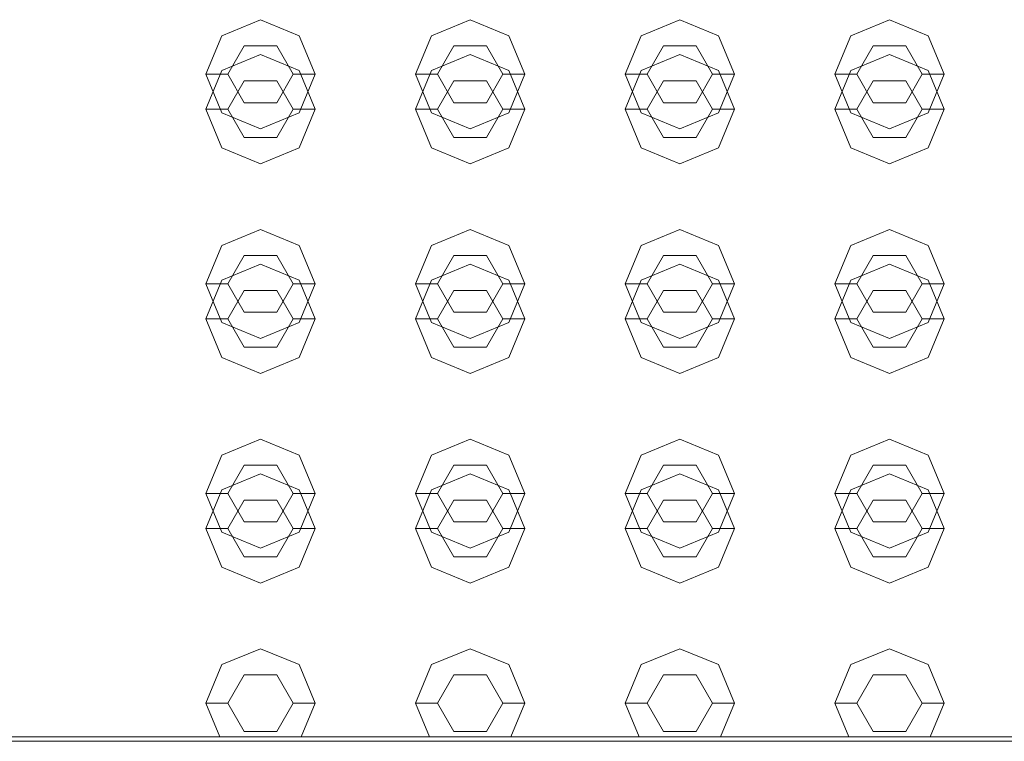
# Model space of a CAD drawing. Header units: millimetres. Extents: x 2 to 902, y -447 to 199.
# Tile 501 of 656: x 22.142 to 22.593, y 160.175 to 160.506. Entities that reach past the tile are written whole.
import ezdxf

# ---------------------------------------------------------------- set-up
doc = ezdxf.new("R2010")
doc.units = ezdxf.units.MM
doc.header["$MEASUREMENT"] = 0
doc.layers.add('IFC-Elemento construtivo genérico-Contorno', color=253, linetype='Continuous', lineweight=5)

msp = doc.modelspace()

# ---------------------------------------------------------------- linework, layer by layer
at = {"layer": 'IFC-Elemento construtivo genérico-Contorno', "color": 7, "lineweight": 5}
for p, q in [((22.23451, 160.49853), (22.25218, 160.50585)), ((22.25218, 160.50585), (22.26986, 160.49853)), ((22.33051, 160.49853), (22.34819, 160.50585)), ((22.34819, 160.50585), (22.36586, 160.49853)), ((22.42651, 160.49853), (22.44418, 160.50585)), ((22.44418, 160.50585), (22.46186, 160.49853)), ((22.52251, 160.49853), (22.54018, 160.50585)), ((22.54018, 160.50585), (22.55786, 160.49853)), ((22.22718, 160.48085), (22.23451, 160.49853)), ((22.26986, 160.49853), (22.27718, 160.48085)), ((22.32319, 160.48085), (22.33051, 160.49853)), ((22.36586, 160.49853), (22.37319, 160.48085)), ((22.41918, 160.48085), (22.42651, 160.49853)), ((22.46186, 160.49853), (22.46918, 160.48085)), ((22.51518, 160.48085), (22.52251, 160.49853)), ((22.55786, 160.49853), (22.56518, 160.48085)), ((22.23718, 160.48085), (22.24468, 160.49384)), ((22.24468, 160.49384), (22.25968, 160.49384)), ((22.25968, 160.49384), (22.26718, 160.48085)), ((22.33319, 160.48085), (22.34069, 160.49384)), ((22.34069, 160.49384), (22.35569, 160.49384)), ((22.35569, 160.49384), (22.36319, 160.48085)), ((22.42918, 160.48085), (22.43668, 160.49384)), ((22.43668, 160.49384), (22.45168, 160.49384)), ((22.45168, 160.49384), (22.45918, 160.48085)), ((22.52518, 160.48085), (22.53268, 160.49384)), ((22.53268, 160.49384), (22.54768, 160.49384)), ((22.54768, 160.49384), (22.55518, 160.48085)), ((22.23451, 160.48252), (22.25218, 160.48985)), ((22.25218, 160.48985), (22.26986, 160.48252)), ((22.33051, 160.48252), (22.34819, 160.48985)), ((22.34819, 160.48985), (22.36586, 160.48252)), ((22.42651, 160.48252), (22.44418, 160.48985)), ((22.44418, 160.48985), (22.46186, 160.48252)), ((22.52251, 160.48252), (22.54018, 160.48985)), ((22.54018, 160.48985), (22.55786, 160.48252)), ((22.22718, 160.46485), (22.23451, 160.48252)), ((22.26986, 160.48252), (22.27718, 160.46485)), ((22.32319, 160.46485), (22.33051, 160.48252)), ((22.36586, 160.48252), (22.37319, 160.46485)), ((22.41918, 160.46485), (22.42651, 160.48252)), ((22.46186, 160.48252), (22.46918, 160.46485)), ((22.51518, 160.46485), (22.52251, 160.48252)), ((22.55786, 160.48252), (22.56518, 160.46485)), ((22.22718, 160.48085), (22.23718, 160.48085)), ((22.22718, 160.48085), (22.23451, 160.46317)), ((22.23718, 160.48085), (22.24468, 160.46786)), ((22.23718, 160.46485), (22.24468, 160.47784)), ((22.24468, 160.47784), (22.25968, 160.47784)), ((22.25968, 160.46786), (22.26718, 160.48085)), ((22.25968, 160.47784), (22.26718, 160.46485)), ((22.26718, 160.48085), (22.27718, 160.48085)), ((22.26986, 160.46317), (22.27718, 160.48085)), ((22.32319, 160.48085), (22.33319, 160.48085)), ((22.32319, 160.48085), (22.33051, 160.46317)), ((22.33319, 160.48085), (22.34069, 160.46786)), ((22.33319, 160.46485), (22.34069, 160.47784)), ((22.34069, 160.47784), (22.35569, 160.47784)), ((22.35569, 160.46786), (22.36319, 160.48085)), ((22.35569, 160.47784), (22.36319, 160.46485)), ((22.36319, 160.48085), (22.37319, 160.48085)), ((22.36586, 160.46317), (22.37319, 160.48085)), ((22.41918, 160.48085), (22.42918, 160.48085)), ((22.41918, 160.48085), (22.42651, 160.46317)), ((22.42918, 160.48085), (22.43668, 160.46786)), ((22.42918, 160.46485), (22.43668, 160.47784)), ((22.43668, 160.47784), (22.45168, 160.47784)), ((22.45168, 160.46786), (22.45918, 160.48085)), ((22.45168, 160.47784), (22.45918, 160.46485)), ((22.45918, 160.48085), (22.46918, 160.48085)), ((22.46186, 160.46317), (22.46918, 160.48085)), ((22.51518, 160.48085), (22.52518, 160.48085)), ((22.51518, 160.48085), (22.52251, 160.46317)), ((22.52518, 160.48085), (22.53268, 160.46786)), ((22.52518, 160.46485), (22.53268, 160.47784)), ((22.53268, 160.47784), (22.54768, 160.47784)), ((22.54768, 160.46786), (22.55518, 160.48085)), ((22.54768, 160.47784), (22.55518, 160.46485)), ((22.55518, 160.48085), (22.56518, 160.48085)), ((22.55786, 160.46317), (22.56518, 160.48085)), ((22.22718, 160.46485), (22.23718, 160.46485)), ((22.22718, 160.46485), (22.23451, 160.44717)), ((22.23718, 160.46485), (22.24468, 160.45186)), ((22.24468, 160.46786), (22.25968, 160.46786)), ((22.25968, 160.45186), (22.26718, 160.46485)), ((22.26718, 160.46485), (22.27718, 160.46485)), ((22.26986, 160.44717), (22.27718, 160.46485)), ((22.32319, 160.46485), (22.33319, 160.46485)), ((22.32319, 160.46485), (22.33051, 160.44717)), ((22.33319, 160.46485), (22.34069, 160.45186)), ((22.34069, 160.46786), (22.35569, 160.46786)), ((22.35569, 160.45186), (22.36319, 160.46485)), ((22.36319, 160.46485), (22.37319, 160.46485)), ((22.36586, 160.44717), (22.37319, 160.46485)), ((22.41918, 160.46485), (22.42918, 160.46485)), ((22.41918, 160.46485), (22.42651, 160.44717)), ((22.42918, 160.46485), (22.43668, 160.45186)), ((22.43668, 160.46786), (22.45168, 160.46786)), ((22.45168, 160.45186), (22.45918, 160.46485)), ((22.45918, 160.46485), (22.46918, 160.46485)), ((22.46186, 160.44717), (22.46918, 160.46485)), ((22.51518, 160.46485), (22.52518, 160.46485)), ((22.51518, 160.46485), (22.52251, 160.44717)), ((22.52518, 160.46485), (22.53268, 160.45186)), ((22.53268, 160.46786), (22.54768, 160.46786)), ((22.54768, 160.45186), (22.55518, 160.46485)), ((22.55518, 160.46485), (22.56518, 160.46485)), ((22.55786, 160.44717), (22.56518, 160.46485)), ((22.23451, 160.46317), (22.25218, 160.45585)), ((22.25218, 160.45585), (22.26986, 160.46317)), ((22.33051, 160.46317), (22.34819, 160.45585)), ((22.34819, 160.45585), (22.36586, 160.46317)), ((22.42651, 160.46317), (22.44418, 160.45585)), ((22.44418, 160.45585), (22.46186, 160.46317)), ((22.52251, 160.46317), (22.54018, 160.45585)), ((22.54018, 160.45585), (22.55786, 160.46317)), ((22.24468, 160.45186), (22.25968, 160.45186)), ((22.34069, 160.45186), (22.35569, 160.45186)), ((22.43668, 160.45186), (22.45168, 160.45186)), ((22.53268, 160.45186), (22.54768, 160.45186)), ((22.23451, 160.44717), (22.25218, 160.43985)), ((22.25218, 160.43985), (22.26986, 160.44717)), ((22.33051, 160.44717), (22.34819, 160.43985)), ((22.34819, 160.43985), (22.36586, 160.44717)), ((22.42651, 160.44717), (22.44418, 160.43985)), ((22.44418, 160.43985), (22.46186, 160.44717)), ((22.52251, 160.44717), (22.54018, 160.43985)), ((22.54018, 160.43985), (22.55786, 160.44717)), ((22.23451, 160.40252), (22.25218, 160.40985)), ((22.25218, 160.40985), (22.26986, 160.40252)), ((22.33051, 160.40252), (22.34819, 160.40985)), ((22.34819, 160.40985), (22.36586, 160.40252)), ((22.42651, 160.40252), (22.44418, 160.40985)), ((22.44418, 160.40985), (22.46186, 160.40252)), ((22.52251, 160.40252), (22.54018, 160.40985)), ((22.54018, 160.40985), (22.55786, 160.40252)), ((22.22718, 160.38485), (22.23451, 160.40252)), ((22.26986, 160.40252), (22.27718, 160.38485)), ((22.32319, 160.38485), (22.33051, 160.40252)), ((22.36586, 160.40252), (22.37319, 160.38485)), ((22.41918, 160.38485), (22.42651, 160.40252)), ((22.46186, 160.40252), (22.46918, 160.38485)), ((22.51518, 160.38485), (22.52251, 160.40252)), ((22.55786, 160.40252), (22.56518, 160.38485)), ((22.23718, 160.38485), (22.24468, 160.39784)), ((22.24468, 160.39784), (22.25968, 160.39784)), ((22.25968, 160.39784), (22.26718, 160.38485)), ((22.33319, 160.38485), (22.34069, 160.39784)), ((22.34069, 160.39784), (22.35569, 160.39784)), ((22.35569, 160.39784), (22.36319, 160.38485)), ((22.42918, 160.38485), (22.43668, 160.39784)), ((22.43668, 160.39784), (22.45168, 160.39784)), ((22.45168, 160.39784), (22.45918, 160.38485)), ((22.52518, 160.38485), (22.53268, 160.39784)), ((22.53268, 160.39784), (22.54768, 160.39784)), ((22.54768, 160.39784), (22.55518, 160.38485)), ((22.23451, 160.38653), (22.25218, 160.39385)), ((22.25218, 160.39385), (22.26986, 160.38653)), ((22.33051, 160.38653), (22.34819, 160.39385)), ((22.34819, 160.39385), (22.36586, 160.38653)), ((22.42651, 160.38653), (22.44418, 160.39385)), ((22.44418, 160.39385), (22.46186, 160.38653)), ((22.52251, 160.38653), (22.54018, 160.39385)), ((22.54018, 160.39385), (22.55786, 160.38653)), ((22.22718, 160.36885), (22.23451, 160.38653)), ((22.22718, 160.38485), (22.23718, 160.38485)), ((22.22718, 160.38485), (22.23451, 160.36717)), ((22.23718, 160.38485), (22.24468, 160.37186)), ((22.25968, 160.37186), (22.26718, 160.38485)), ((22.26718, 160.38485), (22.27718, 160.38485)), ((22.26986, 160.38653), (22.27718, 160.36885)), ((22.26986, 160.36717), (22.27718, 160.38485)), ((22.32319, 160.36885), (22.33051, 160.38653)), ((22.32319, 160.38485), (22.33319, 160.38485)), ((22.32319, 160.38485), (22.33051, 160.36717)), ((22.33319, 160.38485), (22.34069, 160.37186)), ((22.35569, 160.37186), (22.36319, 160.38485)), ((22.36319, 160.38485), (22.37319, 160.38485)), ((22.36586, 160.38653), (22.37319, 160.36885)), ((22.36586, 160.36717), (22.37319, 160.38485)), ((22.41918, 160.36885), (22.42651, 160.38653)), ((22.41918, 160.38485), (22.42918, 160.38485)), ((22.41918, 160.38485), (22.42651, 160.36717)), ((22.42918, 160.38485), (22.43668, 160.37186)), ((22.45168, 160.37186), (22.45918, 160.38485)), ((22.45918, 160.38485), (22.46918, 160.38485)), ((22.46186, 160.38653), (22.46918, 160.36885)), ((22.46186, 160.36717), (22.46918, 160.38485)), ((22.51518, 160.36885), (22.52251, 160.38653)), ((22.51518, 160.38485), (22.52518, 160.38485)), ((22.51518, 160.38485), (22.52251, 160.36717)), ((22.52518, 160.38485), (22.53268, 160.37186)), ((22.54768, 160.37186), (22.55518, 160.38485)), ((22.55518, 160.38485), (22.56518, 160.38485)), ((22.55786, 160.38653), (22.56518, 160.36885)), ((22.55786, 160.36717), (22.56518, 160.38485)), ((22.23718, 160.36885), (22.24468, 160.38184)), ((22.24468, 160.38184), (22.25968, 160.38184)), ((22.25968, 160.38184), (22.26718, 160.36885)), ((22.33319, 160.36885), (22.34069, 160.38184)), ((22.34069, 160.38184), (22.35569, 160.38184)), ((22.35569, 160.38184), (22.36319, 160.36885)), ((22.42918, 160.36885), (22.43668, 160.38184)), ((22.43668, 160.38184), (22.45168, 160.38184)), ((22.45168, 160.38184), (22.45918, 160.36885)), ((22.52518, 160.36885), (22.53268, 160.38184)), ((22.53268, 160.38184), (22.54768, 160.38184)), ((22.54768, 160.38184), (22.55518, 160.36885)), ((22.24468, 160.37186), (22.25968, 160.37186)), ((22.34069, 160.37186), (22.35569, 160.37186)), ((22.43668, 160.37186), (22.45168, 160.37186)), ((22.53268, 160.37186), (22.54768, 160.37186)), ((22.22718, 160.36885), (22.23718, 160.36885)), ((22.22718, 160.36885), (22.23451, 160.35118)), ((22.23451, 160.36717), (22.25218, 160.35985)), ((22.23718, 160.36885), (22.24468, 160.35586)), ((22.25218, 160.35985), (22.26986, 160.36717)), ((22.25968, 160.35586), (22.26718, 160.36885)), ((22.26718, 160.36885), (22.27718, 160.36885)), ((22.26986, 160.35118), (22.27718, 160.36885)), ((22.32319, 160.36885), (22.33319, 160.36885)), ((22.32319, 160.36885), (22.33051, 160.35118)), ((22.33051, 160.36717), (22.34819, 160.35985)), ((22.33319, 160.36885), (22.34069, 160.35586)), ((22.34819, 160.35985), (22.36586, 160.36717)), ((22.35569, 160.35586), (22.36319, 160.36885)), ((22.36319, 160.36885), (22.37319, 160.36885)), ((22.36586, 160.35118), (22.37319, 160.36885)), ((22.41918, 160.36885), (22.42918, 160.36885)), ((22.41918, 160.36885), (22.42651, 160.35118)), ((22.42651, 160.36717), (22.44418, 160.35985)), ((22.42918, 160.36885), (22.43668, 160.35586)), ((22.44418, 160.35985), (22.46186, 160.36717)), ((22.45168, 160.35586), (22.45918, 160.36885)), ((22.45918, 160.36885), (22.46918, 160.36885)), ((22.46186, 160.35118), (22.46918, 160.36885)), ((22.51518, 160.36885), (22.52518, 160.36885)), ((22.51518, 160.36885), (22.52251, 160.35118)), ((22.52251, 160.36717), (22.54018, 160.35985)), ((22.52518, 160.36885), (22.53268, 160.35586)), ((22.54018, 160.35985), (22.55786, 160.36717)), ((22.54768, 160.35586), (22.55518, 160.36885)), ((22.55518, 160.36885), (22.56518, 160.36885)), ((22.55786, 160.35118), (22.56518, 160.36885)), ((22.24468, 160.35586), (22.25968, 160.35586)), ((22.34069, 160.35586), (22.35569, 160.35586)), ((22.43668, 160.35586), (22.45168, 160.35586)), ((22.53268, 160.35586), (22.54768, 160.35586)), ((22.23451, 160.35118), (22.25218, 160.34385)), ((22.25218, 160.34385), (22.26986, 160.35118)), ((22.33051, 160.35118), (22.34819, 160.34385)), ((22.34819, 160.34385), (22.36586, 160.35118)), ((22.42651, 160.35118), (22.44418, 160.34385)), ((22.44418, 160.34385), (22.46186, 160.35118)), ((22.52251, 160.35118), (22.54018, 160.34385)), ((22.54018, 160.34385), (22.55786, 160.35118)), ((22.23451, 160.30653), (22.25218, 160.31385)), ((22.25218, 160.31385), (22.26986, 160.30653)), ((22.33051, 160.30653), (22.34819, 160.31385)), ((22.34819, 160.31385), (22.36586, 160.30653)), ((22.42651, 160.30653), (22.44418, 160.31385)), ((22.44418, 160.31385), (22.46186, 160.30653)), ((22.52251, 160.30653), (22.54018, 160.31385)), ((22.54018, 160.31385), (22.55786, 160.30653)), ((22.22718, 160.28885), (22.23451, 160.30653)), ((22.26986, 160.30653), (22.27718, 160.28885)), ((22.32319, 160.28885), (22.33051, 160.30653)), ((22.36586, 160.30653), (22.37319, 160.28885)), ((22.41918, 160.28885), (22.42651, 160.30653)), ((22.46186, 160.30653), (22.46918, 160.28885)), ((22.51518, 160.28885), (22.52251, 160.30653)), ((22.55786, 160.30653), (22.56518, 160.28885)), ((22.23718, 160.28885), (22.24468, 160.30184)), ((22.24468, 160.30184), (22.25968, 160.30184)), ((22.25968, 160.30184), (22.26718, 160.28885)), ((22.33319, 160.28885), (22.34069, 160.30184)), ((22.34069, 160.30184), (22.35569, 160.30184)), ((22.35569, 160.30184), (22.36319, 160.28885)), ((22.42918, 160.28885), (22.43668, 160.30184)), ((22.43668, 160.30184), (22.45168, 160.30184)), ((22.45168, 160.30184), (22.45918, 160.28885)), ((22.52518, 160.28885), (22.53268, 160.30184)), ((22.53268, 160.30184), (22.54768, 160.30184)), ((22.54768, 160.30184), (22.55518, 160.28885)), ((22.23451, 160.29053), (22.25218, 160.29785)), ((22.25218, 160.29785), (22.26986, 160.29053)), ((22.33051, 160.29053), (22.34819, 160.29785)), ((22.34819, 160.29785), (22.36586, 160.29053)), ((22.42651, 160.29053), (22.44418, 160.29785)), ((22.44418, 160.29785), (22.46186, 160.29053)), ((22.52251, 160.29053), (22.54018, 160.29785)), ((22.54018, 160.29785), (22.55786, 160.29053)), ((22.22718, 160.27285), (22.23451, 160.29053)), ((22.22718, 160.28885), (22.23718, 160.28885)), ((22.22718, 160.28885), (22.23451, 160.27118)), ((22.23718, 160.28885), (22.24468, 160.27586)), ((22.25968, 160.27586), (22.26718, 160.28885)), ((22.26718, 160.28885), (22.27718, 160.28885)), ((22.26986, 160.29053), (22.27718, 160.27285)), ((22.26986, 160.27118), (22.27718, 160.28885)), ((22.32319, 160.27285), (22.33051, 160.29053)), ((22.32319, 160.28885), (22.33319, 160.28885)), ((22.32319, 160.28885), (22.33051, 160.27118)), ((22.33319, 160.28885), (22.34069, 160.27586)), ((22.35569, 160.27586), (22.36319, 160.28885)), ((22.36319, 160.28885), (22.37319, 160.28885)), ((22.36586, 160.29053), (22.37319, 160.27285)), ((22.36586, 160.27118), (22.37319, 160.28885)), ((22.41918, 160.27285), (22.42651, 160.29053)), ((22.41918, 160.28885), (22.42918, 160.28885)), ((22.41918, 160.28885), (22.42651, 160.27118)), ((22.42918, 160.28885), (22.43668, 160.27586)), ((22.45168, 160.27586), (22.45918, 160.28885)), ((22.45918, 160.28885), (22.46918, 160.28885)), ((22.46186, 160.29053), (22.46918, 160.27285)), ((22.46186, 160.27118), (22.46918, 160.28885)), ((22.51518, 160.27285), (22.52251, 160.29053)), ((22.51518, 160.28885), (22.52518, 160.28885)), ((22.51518, 160.28885), (22.52251, 160.27118)), ((22.52518, 160.28885), (22.53268, 160.27586)), ((22.54768, 160.27586), (22.55518, 160.28885)), ((22.55518, 160.28885), (22.56518, 160.28885)), ((22.55786, 160.29053), (22.56518, 160.27285)), ((22.55786, 160.27118), (22.56518, 160.28885)), ((22.23718, 160.27285), (22.24468, 160.28584)), ((22.24468, 160.28584), (22.25968, 160.28584)), ((22.25968, 160.28584), (22.26718, 160.27285)), ((22.33319, 160.27285), (22.34069, 160.28584)), ((22.34069, 160.28584), (22.35569, 160.28584)), ((22.35569, 160.28584), (22.36319, 160.27285)), ((22.42918, 160.27285), (22.43668, 160.28584)), ((22.43668, 160.28584), (22.45168, 160.28584)), ((22.45168, 160.28584), (22.45918, 160.27285)), ((22.52518, 160.27285), (22.53268, 160.28584)), ((22.53268, 160.28584), (22.54768, 160.28584)), ((22.54768, 160.28584), (22.55518, 160.27285)), ((22.24468, 160.27586), (22.25968, 160.27586)), ((22.34069, 160.27586), (22.35569, 160.27586)), ((22.43668, 160.27586), (22.45168, 160.27586)), ((22.53268, 160.27586), (22.54768, 160.27586)), ((22.22718, 160.27285), (22.23718, 160.27285)), ((22.22718, 160.27285), (22.23451, 160.25517)), ((22.23451, 160.27118), (22.25218, 160.26385)), ((22.23718, 160.27285), (22.24468, 160.25986)), ((22.25218, 160.26385), (22.26986, 160.27118)), ((22.25968, 160.25986), (22.26718, 160.27285)), ((22.26718, 160.27285), (22.27718, 160.27285)), ((22.26986, 160.25517), (22.27718, 160.27285)), ((22.32319, 160.27285), (22.33319, 160.27285)), ((22.32319, 160.27285), (22.33051, 160.25517)), ((22.33051, 160.27118), (22.34819, 160.26385)), ((22.33319, 160.27285), (22.34069, 160.25986)), ((22.34819, 160.26385), (22.36586, 160.27118)), ((22.35569, 160.25986), (22.36319, 160.27285)), ((22.36319, 160.27285), (22.37319, 160.27285)), ((22.36586, 160.25517), (22.37319, 160.27285)), ((22.41918, 160.27285), (22.42918, 160.27285)), ((22.41918, 160.27285), (22.42651, 160.25517)), ((22.42651, 160.27118), (22.44418, 160.26385)), ((22.42918, 160.27285), (22.43668, 160.25986)), ((22.44418, 160.26385), (22.46186, 160.27118)), ((22.45168, 160.25986), (22.45918, 160.27285)), ((22.45918, 160.27285), (22.46918, 160.27285)), ((22.46186, 160.25517), (22.46918, 160.27285)), ((22.51518, 160.27285), (22.52518, 160.27285)), ((22.51518, 160.27285), (22.52251, 160.25517)), ((22.52251, 160.27118), (22.54018, 160.26385)), ((22.52518, 160.27285), (22.53268, 160.25986)), ((22.54018, 160.26385), (22.55786, 160.27118)), ((22.54768, 160.25986), (22.55518, 160.27285)), ((22.55518, 160.27285), (22.56518, 160.27285)), ((22.55786, 160.25517), (22.56518, 160.27285)), ((22.24468, 160.25986), (22.25968, 160.25986)), ((22.34069, 160.25986), (22.35569, 160.25986)), ((22.43668, 160.25986), (22.45168, 160.25986)), ((22.53268, 160.25986), (22.54768, 160.25986)), ((22.23451, 160.25517), (22.25218, 160.24785)), ((22.25218, 160.24785), (22.26986, 160.25517)), ((22.33051, 160.25517), (22.34819, 160.24785)), ((22.34819, 160.24785), (22.36586, 160.25517)), ((22.42651, 160.25517), (22.44418, 160.24785)), ((22.44418, 160.24785), (22.46186, 160.25517)), ((22.52251, 160.25517), (22.54018, 160.24785)), ((22.54018, 160.24785), (22.55786, 160.25517)), ((22.23451, 160.21053), (22.25218, 160.21785)), ((22.25218, 160.21785), (22.26986, 160.21053)), ((22.33051, 160.21053), (22.34819, 160.21785)), ((22.34819, 160.21785), (22.36586, 160.21053)), ((22.42651, 160.21053), (22.44418, 160.21785)), ((22.44418, 160.21785), (22.46186, 160.21053)), ((22.52251, 160.21053), (22.54018, 160.21785)), ((22.54018, 160.21785), (22.55786, 160.21053)), ((22.22718, 160.19285), (22.23451, 160.21053)), ((22.26986, 160.21053), (22.27718, 160.19285)), ((22.32319, 160.19285), (22.33051, 160.21053)), ((22.36586, 160.21053), (22.37319, 160.19285)), ((22.41918, 160.19285), (22.42651, 160.21053)), ((22.46186, 160.21053), (22.46918, 160.19285)), ((22.51518, 160.19285), (22.52251, 160.21053)), ((22.55786, 160.21053), (22.56518, 160.19285)), ((22.23718, 160.19285), (22.24468, 160.20584)), ((22.24468, 160.20584), (22.25968, 160.20584)), ((22.25968, 160.20584), (22.26718, 160.19285)), ((22.33319, 160.19285), (22.34069, 160.20584)), ((22.34069, 160.20584), (22.35569, 160.20584)), ((22.35569, 160.20584), (22.36319, 160.19285)), ((22.42918, 160.19285), (22.43668, 160.20584)), ((22.43668, 160.20584), (22.45168, 160.20584)), ((22.45168, 160.20584), (22.45918, 160.19285)), ((22.52518, 160.19285), (22.53268, 160.20584)), ((22.53268, 160.20584), (22.54768, 160.20584)), ((22.54768, 160.20584), (22.55518, 160.19285)), ((22.22718, 160.19285), (22.23718, 160.19285)), ((22.22718, 160.19285), (22.23357, 160.17743)), ((22.23718, 160.19285), (22.24468, 160.17986)), ((22.25968, 160.17986), (22.26718, 160.19285)), ((22.26718, 160.19285), (22.27718, 160.19285)), ((22.2708, 160.17743), (22.27718, 160.19285)), ((22.32319, 160.19285), (22.33319, 160.19285)), ((22.32319, 160.19285), (22.32957, 160.17743)), ((22.33319, 160.19285), (22.34069, 160.17986)), ((22.35569, 160.17986), (22.36319, 160.19285)), ((22.36319, 160.19285), (22.37319, 160.19285)), ((22.3668, 160.17743), (22.37319, 160.19285)), ((22.41918, 160.19285), (22.42918, 160.19285)), ((22.41918, 160.19285), (22.42557, 160.17743)), ((22.42918, 160.19285), (22.43668, 160.17986)), ((22.45168, 160.17986), (22.45918, 160.19285)), ((22.45918, 160.19285), (22.46918, 160.19285)), ((22.4628, 160.17743), (22.46918, 160.19285)), ((22.51518, 160.19285), (22.52518, 160.19285)), ((22.51518, 160.19285), (22.52157, 160.17743)), ((22.52518, 160.19285), (22.53268, 160.17986)), ((22.54768, 160.17986), (22.55518, 160.19285)), ((22.55518, 160.19285), (22.56518, 160.19285)), ((22.5588, 160.17743), (22.56518, 160.19285)), ((22.24468, 160.17986), (22.25968, 160.17986)), ((22.34069, 160.17986), (22.35569, 160.17986)), ((22.43668, 160.17986), (22.45168, 160.17986)), ((22.53268, 160.17986), (22.54768, 160.17986)), ((21.84904, 160.17543), (24.51104, 160.17543)), ((21.84904, 160.17543), (24.51104, 160.17543)), ((22.11104, 160.17743), (23.29218, 160.17743)), ((22.11104, 160.17743), (23.29218, 160.17743))]:
    msp.add_line(p, q, dxfattribs=at)

doc.saveas('drawing.dxf')
